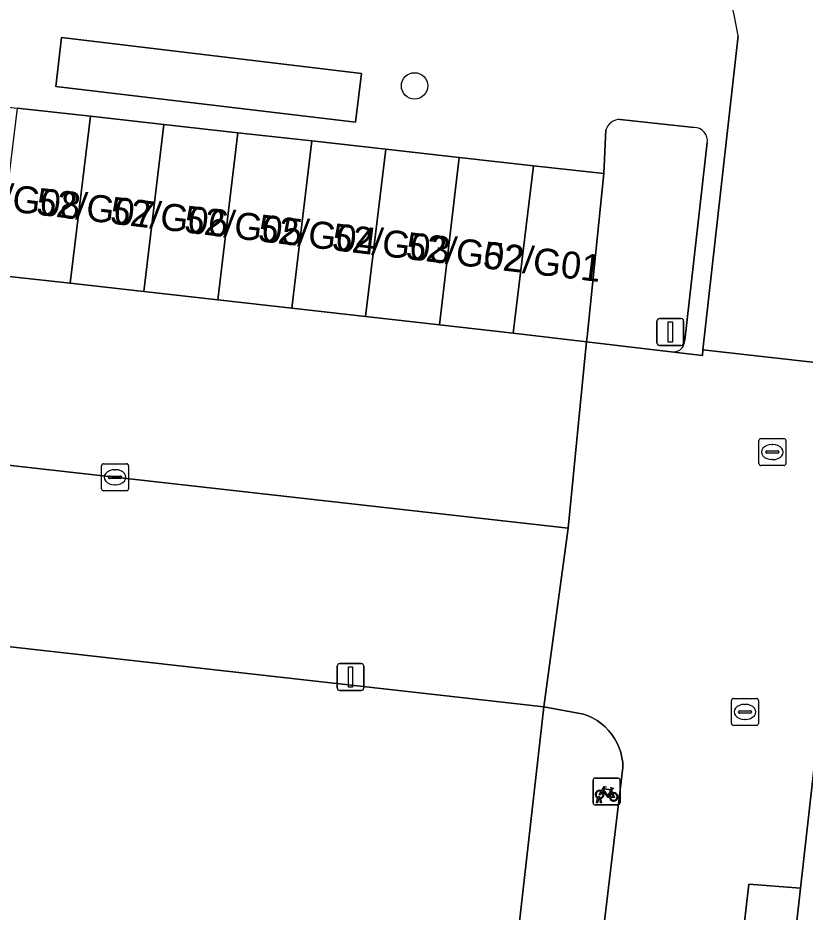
# Model space of a CAD drawing. Extents: x 162026 to 163502, y 387295 to 388169.
# Drawn here: x 162444.62 to 162473.82, y 387579.9 to 387613.06 of the extents above; entities that cross this region are included whole.
import ezdxf

# ---------------------------------------------------------------- set-up
doc = ezdxf.new("R2010")
doc.units = 0
for name, color, linetype in [('IMGEO_Afsluitpaal', 7, 'Continuous'), ('IMGEO_Boom', 7, 'Continuous'), ('IMGEO_Fietsenrek', 7, 'Continuous'), ('IMGEO_Groenvoorziening', 7, 'Continuous'), ('IMGEO_Kolk', 7, 'Continuous'), ('IMGEO_Lichtmast', 7, 'Continuous'), ('IMGEO_Pand', 7, 'Continuous'), ('IMGEO_Pand_nummerreeks', 7, 'Continuous'), ('IMGEO_Parkeervlak_open', 7, 'Continuous'), ('IMGEO_Rijbaan_lokaal_open', 7, 'Continuous'), ('IMGEO_Rioolput', 7, 'Continuous'), ('IMGEO_Voetpad_open', 7, 'Continuous')]:
    doc.layers.add(name, color=color, linetype=linetype)

msp = doc.modelspace()

# ---------------------------------------------------------------- linework, layer by layer
at = {"layer": 'IMGEO_Afsluitpaal'}
for p, q in [((162468.323, 387601.013), (162468.323, 387601.813)), ((162468.323, 387601.813), (162468.323, 387601.013)), ((162468.423, 387601.913), (162469.213, 387601.913)), ((162469.213, 387601.913), (162468.423, 387601.913)), ((162469.313, 387601.813), (162469.313, 387601.013)), ((162469.313, 387601.013), (162469.313, 387601.813)), ((162469.213, 387600.913), (162468.423, 387600.913)), ((162468.423, 387600.913), (162469.213, 387600.913))]:
    msp.add_line(p, q, dxfattribs=at)
msp.add_lwpolyline([(162468.743, 387601.788), (162468.893, 387601.788), (162468.893, 387601.038), (162468.743, 387601.038), (162468.743, 387601.788)], dxfattribs=at)
for centre, start, end in [((162468.423, 387601.813), 90, 180), ((162468.423, 387601.813), 90, 180), ((162469.213, 387601.813), 0, 90), ((162469.213, 387601.813), 360, 90), ((162468.423, 387601.013), 180, 270), ((162468.423, 387601.013), 180, 270), ((162469.213, 387601.013), 270, 0), ((162469.213, 387601.013), 270, 0)]:
    msp.add_arc(centre, 0.1, start, end, dxfattribs=at)
at = {"layer": 'IMGEO_Boom'}
msp.add_circle((162459.331, 387610.539), 0.489, dxfattribs=at)
at = {"layer": 'IMGEO_Fietsenrek'}
for p, q in [((162466.028, 387584.876), (162466.869, 387584.876)), ((162466.869, 387584.876), (162466.028, 387584.876)), ((162465.953, 387583.951), (162465.953, 387584.792)), ((162465.953, 387584.792), (162465.953, 387583.951)), ((162466.953, 387584.801), (162466.953, 387583.96)), ((162466.953, 387583.96), (162466.953, 387584.801)), ((162466.64, 387584.425), (162466.676, 387584.33)), ((162466.878, 387583.876), (162466.037, 387583.876)), ((162466.037, 387583.876), (162466.878, 387583.876)), ((162466.08, 387583.96), (162466.119, 387584.12)), ((162466.114, 387583.96), (162466.08, 387583.96)), ((162466.149, 387584.108), (162466.114, 387583.96)), ((162466.191, 387584.132), (162466.19, 387584.136)), ((162466.232, 387583.96), (162466.198, 387584.102)), ((162466.222, 387584.143), (162466.223, 387584.136)), ((162466.23, 387584.106), (162466.265, 387583.96)), ((162466.265, 387583.96), (162466.232, 387583.96))]:
    msp.add_line(p, q, dxfattribs=at)
for points in [[(162466.266, 387584.402), (162466.361, 387584.566), (162466.447, 387584.552), (162466.449, 387584.543), (162466.393, 387584.532), (162466.366, 387584.487), (162466.622, 387584.446)], [(162466.622, 387584.446), (162466.647, 387584.495), (162466.641, 387584.499), (162466.618, 387584.503), (162466.606, 387584.51), (162466.605, 387584.513), (162466.607, 387584.518), (162466.702, 387584.503), (162466.704, 387584.493), (162466.694, 387584.48), (162466.682, 387584.474), (162466.668, 387584.48), (162466.64, 387584.425)], [(162466.287, 387584.35), (162466.235, 387584.26), (162466.195, 387584.235), (162466.196, 387584.282), (162466.251, 387584.376)], [(162466.562, 387584.158), (162466.512, 387584.158), (162466.321, 387584.409), (162466.302, 387584.377)], [(162466.609, 387584.421), (162466.352, 387584.462), (162466.335, 387584.433), (162466.502, 387584.213), (162466.609, 387584.421)], [(162466.657, 387584.323), (162466.627, 387584.4), (162466.518, 387584.182), (162466.561, 387584.182)], [(162466.591, 387584.182), (162466.711, 387584.181), (162466.667, 387584.295)], [(162466.687, 387584.302), (162466.742, 387584.157), (162466.592, 387584.157)]]:
    msp.add_lwpolyline(points, dxfattribs=at)
for centre, radius, start, end in [((162466.031, 387584.798), 0.0779, 92.4484, 184.2845), ((162466.031, 387584.798), 0.0779, 92.4484, 184.2845), ((162466.875, 387584.798), 0.0779, 2.4484, 94.2845), ((162466.875, 387584.798), 0.0779, 2.4484, 94.2845), ((162466.193, 387584.261), 0.159, 62.6766, 242.1369), ((162466.193, 387584.261), 0.129, 63.3192, 238.903), ((162466.173, 387584.132), 0.0499, 12.8025, 158.6934), ((162466.173, 387584.132), 0.0174, 12.8025, 163.4502), ((162466.193, 387584.261), 0.129, 283.6043, 43.4302), ((162466.193, 387584.261), 0.159, 283.5766, 46.6042), ((162466.72, 387584.177), 0.159, 113.3408, 178.3217), ((162466.72, 387584.177), 0.159, 187.0065, 105.7708), ((162466.72, 387584.177), 0.129, 113.923, 177.9556), ((162466.72, 387584.177), 0.129, 188.6715, 104.5883), ((162466.031, 387583.954), 0.0779, 182.4484, 274.2845), ((162466.031, 387583.954), 0.0779, 182.4484, 274.2845), ((162466.193, 387584.261), 0.159, 253.9967, 271.7867), ((162466.193, 387584.261), 0.129, 253.415, 269.0204), ((162466.875, 387583.954), 0.0779, 272.4484, 4.2845), ((162466.875, 387583.954), 0.0779, 272.4484, 4.2845)]:
    msp.add_arc(centre, radius, start, end, dxfattribs=at)
at = {"layer": 'IMGEO_Groenvoorziening'}
for points in [[(162469.702, 387608.999), (162466.959, 387609.293)], [(162466.423, 387608.904), (162466.355, 387607.288), (162465.737, 387601.239), (162465.714, 387601.051), (162468.95, 387600.671)], [(162469.352, 387601.112), (162470.188, 387608.433)]]:
    msp.add_lwpolyline(points, dxfattribs=at)
for centre, radius, start, end in [((162466.959, 387608.73), 0.563, 89.9717, 161.9685), ((162469.698, 387608.504), 0.495, 351.7315, 89.571), ((162468.928, 387601.095), 0.424, 272.9855, 2.3121)]:
    msp.add_arc(centre, radius, start, end, dxfattribs=at)
at = {"layer": 'IMGEO_Kolk'}
for p, q in [((162447.723, 387595.602), (162447.723, 387596.454)), ((162447.798, 387596.528), (162448.65, 387596.528)), ((162448.724, 387596.454), (162448.724, 387595.602)), ((162448.211, 387596.308), (162448.236, 387596.308)), ((162447.982, 387596.022), (162447.982, 387596.034)), ((162448.42, 387595.985), (162448.022, 387595.985)), ((162448.025, 387596.071), (162448.423, 387596.071)), ((162448.466, 387596.034), (162448.466, 387596.022)), ((162448.65, 387595.528), (162447.798, 387595.528)), ((162448.234, 387595.748), (162448.209, 387595.748))]:
    msp.add_line(p, q, dxfattribs=at)
for points in [[(162447.723, 387595.602), (162447.723, 387596.454)], [(162447.798, 387596.528), (162448.65, 387596.528)], [(162448.724, 387596.454), (162448.724, 387595.602)], [(162448.65, 387595.528), (162447.798, 387595.528)]]:
    msp.add_lwpolyline(points, dxfattribs=at)
for centre, radius, start, end in [((162447.8, 387596.452), 0.0765, 91.552, 178.448), ((162447.8, 387596.452), 0.0765, 91.552, 178.448), ((162448.648, 387596.452), 0.0765, 1.552, 88.448), ((162448.648, 387596.452), 0.0765, 1.552, 88.448), ((162448.022, 387596.031), 0.0403, 85.8775, 175.7526), ((162448.019, 387596.021), 0.0366, 178.938, 274.7102), ((162448.423, 387596.028), 0.043, 264.8664, 352.4533), ((162448.427, 387596.033), 0.0386, 1.7309, 96.639), ((162447.8, 387595.604), 0.0765, 181.552, 268.448), ((162447.8, 387595.604), 0.0765, 181.552, 268.448), ((162448.648, 387595.604), 0.0765, 271.552, 358.448), ((162448.648, 387595.604), 0.0765, 271.552, 358.448)]:
    msp.add_arc(centre, radius, start, end, dxfattribs=at)
for centre, major_axis, ratio, start_param, end_param in [((162448.21, 387596.028), (-0.387, 0.002), 0.722429, 4.712389, 7.853982), ((162448.235, 387596.028), (-0.39, 0.002), 0.717154, 1.570796, 4.712389)]:
    msp.add_ellipse(centre, major_axis=major_axis, ratio=ratio, start_param=start_param, end_param=end_param, dxfattribs=at)
at = {"layer": 'IMGEO_Lichtmast'}
for p, q in [((162456.461, 387588.219), (162456.461, 387589.019)), ((162456.461, 387589.019), (162456.461, 387588.219)), ((162456.561, 387589.119), (162457.351, 387589.119)), ((162457.351, 387589.119), (162456.561, 387589.119)), ((162457.451, 387589.019), (162457.451, 387588.219)), ((162457.451, 387588.219), (162457.451, 387589.019)), ((162457.351, 387588.119), (162456.561, 387588.119)), ((162456.561, 387588.119), (162457.351, 387588.119))]:
    msp.add_line(p, q, dxfattribs=at)
msp.add_lwpolyline([(162456.881, 387588.994), (162457.031, 387588.994), (162457.031, 387588.244), (162456.881, 387588.244), (162456.881, 387588.994)], dxfattribs=at)
for centre, start, end in [((162456.561, 387589.019), 90, 180), ((162456.561, 387589.019), 90, 180), ((162457.351, 387589.019), 0, 90), ((162457.351, 387589.019), 360, 90), ((162456.561, 387588.219), 180, 270), ((162456.561, 387588.219), 180, 270), ((162457.351, 387588.219), 270, 0), ((162457.351, 387588.219), 270, 0)]:
    msp.add_arc(centre, 0.1, start, end, dxfattribs=at)
at = {"layer": 'IMGEO_Pand'}
for points in [[(162447.306, 387609.412), (162444.587, 387609.715), (162443.823, 387603.525), (162446.562, 387603.218)], [(162450.026, 387609.109), (162447.306, 387609.412), (162446.562, 387603.218), (162449.296, 387602.911)], [(162452.771, 387608.803), (162450.026, 387609.109), (162449.296, 387602.911), (162452.038, 387602.603)], [(162455.527, 387608.495), (162452.771, 387608.803), (162452.038, 387602.603), (162454.774, 387602.296)], [(162458.264, 387608.19), (162455.527, 387608.495), (162454.774, 387602.296), (162457.508, 387601.989)], [(162460.985, 387607.887), (162458.264, 387608.19), (162457.508, 387601.989), (162460.253, 387601.681)], [(162463.747, 387607.579), (162460.985, 387607.887), (162460.253, 387601.681), (162462.987, 387601.375)], [(162466.355, 387607.288), (162463.747, 387607.579), (162462.987, 387601.375), (162465.714, 387601.051), (162465.737, 387601.239)], [(162464.132, 387587.519), (162426.974, 387591.697), (162426.512, 387587.597), (162425.908, 387582.232), (162423.378, 387559.762), (162422.521, 387552.837), (162426.443, 387552.418), (162426.349, 387551.659), (162451.236, 387548.998), (162451.057, 387547.428), (162460.859, 387546.372), (162461.441, 387551.78), (162460.094, 387551.931), (162460.459, 387555.144), (162460.865, 387558.723)]]:
    msp.add_lwpolyline(points, close=True, dxfattribs=at)
at = {"layer": 'IMGEO_Parkeervlak_open'}
msp.add_lwpolyline([(162426.974, 387591.697), (162464.132, 387587.519), (162465.032, 387594.144), (162421.813, 387598.994)], dxfattribs=at)
msp.add_lwpolyline([(162471.66, 387563.627), (162472.155, 387567.429), (162473.651, 387580.788), (162471.731, 387580.934), (162467.895, 387547.505), (162469.824, 387547.293), (162471.091, 387558.812)], close=True, dxfattribs=at)
at = {"layer": 'IMGEO_Rijbaan_lokaal_open'}
for points in [[(162471.331, 387612.392), (162470.03, 387600.752), (162475.74, 387600.104), (162477.61, 387616.66)], [(162421.813, 387598.994), (162465.032, 387594.144), (162465.671, 387600.691), (162465.714, 387601.051), (162462.987, 387601.375), (162460.253, 387601.681), (162457.508, 387601.989), (162454.774, 387602.296), (162452.038, 387602.603), (162449.296, 387602.911), (162446.562, 387603.218), (162443.823, 387603.525)], [(162475.74, 387600.104), (162470.03, 387600.752), (162470.007, 387600.547), (162468.95, 387600.671), (162465.714, 387601.051), (162465.671, 387600.691), (162465.032, 387594.144), (162464.132, 387587.519), (162465.597, 387587.243), (162465.766, 387587.181), (162465.936, 387587.101), (162466.099, 387587.005), (162466.253, 387586.896), (162466.396, 387586.773), (162466.528, 387586.638), (162466.647, 387586.492), (162466.753, 387586.336), (162466.844, 387586.171), (162466.92, 387585.998), (162466.98, 387585.819), (162467.025, 387585.636), (162467.052, 387585.449), (162467.063, 387585.261), (162463.831, 387558.252)], [(162467.895, 387547.505), (162471.731, 387580.934), (162473.651, 387580.788), (162474.488, 387588.257)]]:
    msp.add_lwpolyline(points, dxfattribs=at)
msp.add_arc((162460.272, 387610.785), 11.175, 8.2702, 40.6952, dxfattribs=at)
at = {"layer": 'IMGEO_Rioolput'}
for p, q in [((162472.177, 387597.461), (162473.029, 387597.461)), ((162472.102, 387596.535), (162472.102, 387597.387)), ((162472.59, 387597.241), (162472.615, 387597.241)), ((162473.103, 387597.387), (162473.103, 387596.535)), ((162472.361, 387596.955), (162472.361, 387596.967)), ((162472.799, 387596.918), (162472.401, 387596.918)), ((162472.404, 387597.004), (162472.802, 387597.004)), ((162472.845, 387596.967), (162472.845, 387596.955)), ((162473.029, 387596.461), (162472.177, 387596.461)), ((162472.613, 387596.681), (162472.588, 387596.681)), ((162471.161, 387587.826), (162472.013, 387587.826)), ((162471.086, 387586.9), (162471.086, 387587.752)), ((162471.574, 387587.606), (162471.599, 387587.606)), ((162472.087, 387587.752), (162472.087, 387586.9)), ((162471.345, 387587.32), (162471.345, 387587.332)), ((162471.783, 387587.283), (162471.385, 387587.283)), ((162471.388, 387587.369), (162471.786, 387587.369)), ((162471.829, 387587.332), (162471.829, 387587.32)), ((162472.013, 387586.826), (162471.161, 387586.826)), ((162471.597, 387587.046), (162471.572, 387587.046))]:
    msp.add_line(p, q, dxfattribs=at)
for points in [[(162472.177, 387597.461), (162473.029, 387597.461)], [(162472.102, 387596.535), (162472.102, 387597.387)], [(162473.103, 387597.387), (162473.103, 387596.535)], [(162473.029, 387596.461), (162472.177, 387596.461)], [(162471.161, 387587.826), (162472.013, 387587.826)], [(162471.086, 387586.9), (162471.086, 387587.752)], [(162472.087, 387587.752), (162472.087, 387586.9)], [(162472.013, 387586.826), (162471.161, 387586.826)]]:
    msp.add_lwpolyline(points, dxfattribs=at)
for centre, radius, start, end in [((162472.179, 387597.385), 0.0765, 91.552, 178.448), ((162472.179, 387597.385), 0.0765, 91.552, 178.448), ((162473.027, 387597.385), 0.0765, 1.552, 88.448), ((162473.027, 387597.385), 0.0765, 1.552, 88.448), ((162472.401, 387596.964), 0.0403, 85.8775, 175.7526), ((162472.398, 387596.954), 0.0366, 178.938, 274.7102), ((162472.802, 387596.961), 0.043, 264.8664, 352.4533), ((162472.806, 387596.966), 0.0386, 1.7309, 96.639), ((162472.179, 387596.537), 0.0765, 181.552, 268.448), ((162472.179, 387596.537), 0.0765, 181.552, 268.448), ((162473.027, 387596.537), 0.0765, 271.552, 358.448), ((162473.027, 387596.537), 0.0765, 271.552, 358.448), ((162471.163, 387587.75), 0.0765, 91.552, 178.448), ((162471.163, 387587.75), 0.0765, 91.552, 178.448), ((162472.011, 387587.75), 0.0765, 1.552, 88.448), ((162472.011, 387587.75), 0.0765, 1.552, 88.448), ((162471.385, 387587.329), 0.0403, 85.8775, 175.7526), ((162471.382, 387587.319), 0.0366, 178.938, 274.7102), ((162471.786, 387587.326), 0.043, 264.8664, 352.4533), ((162471.79, 387587.331), 0.0386, 1.7309, 96.639), ((162471.163, 387586.902), 0.0765, 181.552, 268.448), ((162471.163, 387586.902), 0.0765, 181.552, 268.448), ((162472.011, 387586.902), 0.0765, 271.552, 358.448), ((162472.011, 387586.902), 0.0765, 271.552, 358.448)]:
    msp.add_arc(centre, radius, start, end, dxfattribs=at)
for centre, major_axis, ratio, start_param, end_param in [((162472.589, 387596.961), (-0.387, 0.002), 0.722429, 4.712389, 7.853982), ((162472.614, 387596.961), (-0.39, 0.002), 0.717154, 1.570796, 4.712389), ((162471.573, 387587.326), (-0.387, 0.002), 0.722429, 4.712389, 7.853982), ((162471.598, 387587.326), (-0.39, 0.002), 0.717154, 1.570796, 4.712389)]:
    msp.add_ellipse(centre, major_axis=major_axis, ratio=ratio, start_param=start_param, end_param=end_param, dxfattribs=at)
at = {"layer": 'IMGEO_Voetpad_open'}
for points in [[(162462.412, 387614.898), (162417.483, 387620.134), (162415.32, 387612.992), (162419.781, 387612.42), (162422.68, 387612.158), (162425.394, 387611.856), (162428.129, 387611.551), (162430.877, 387611.244), (162433.621, 387610.938), (162436.39, 387610.629), (162439.093, 387610.328), (162441.816, 387610.024), (162444.587, 387609.715), (162447.306, 387609.412), (162450.026, 387609.109), (162452.771, 387608.803), (162455.527, 387608.495), (162458.264, 387608.19), (162460.985, 387607.887), (162463.747, 387607.579), (162466.355, 387607.288), (162466.423, 387608.904)], [(162477.61, 387616.66), (162475.74, 387600.104), (162475.8, 387600.097), (162474.488, 387588.257), (162473.651, 387580.788), (162472.155, 387567.429), (162471.66, 387563.627), (162471.091, 387558.812), (162469.824, 387547.293), (162469.777, 387546.862), (162471.635, 387546.324), (162473.555, 387563.381), (162474.484, 387563.262), (162474.912, 387568.215), (162476.361, 387580.909)], [(162468.95, 387600.671), (162470.007, 387600.547), (162470.03, 387600.752), (162471.331, 387612.392)], [(162466.959, 387609.293), (162469.702, 387608.999)], [(162470.188, 387608.433), (162469.352, 387601.112)]]:
    msp.add_lwpolyline(points, dxfattribs=at)
for points in [[(162457.142, 387609.189), (162457.359, 387610.996), (162446.239, 387612.328), (162446.021, 387610.511)], [(162446.239, 387612.328), (162457.359, 387610.996), (162457.142, 387609.189), (162446.021, 387610.511)], [(162467.063, 387585.261), (162467.052, 387585.449), (162467.025, 387585.636), (162466.98, 387585.819), (162466.92, 387585.998), (162466.844, 387586.171), (162466.753, 387586.336), (162466.647, 387586.492), (162466.528, 387586.638), (162466.396, 387586.773), (162466.253, 387586.896), (162466.099, 387587.005), (162465.936, 387587.101), (162465.766, 387587.181), (162465.597, 387587.243), (162464.132, 387587.519), (162460.865, 387558.723), (162463.831, 387558.252)]]:
    msp.add_lwpolyline(points, close=True, dxfattribs=at)
for centre, radius, start, end in [((162460.272, 387610.785), 11.175, 8.2702, 40.6952), ((162466.959, 387608.73), 0.563, 89.9717, 161.9685), ((162469.698, 387608.504), 0.495, 351.7315, 89.571), ((162468.928, 387601.095), 0.424, 272.9855, 2.3121)]:
    msp.add_arc(centre, radius, start, end, dxfattribs=at)

# ---------------------------------------------------------------- texts
at = {"layer": 'IMGEO_Pand_nummerreeks'}
for s, p in [('52/G08', (162442.525, 387606.1)), ('52/G07', (162445.265, 387605.772)), ('52/G06', (162448.008, 387605.443)), ('52/G05', (162450.752, 387605.114)), ('52/G04', (162453.495, 387604.786)), ('52/G03', (162456.238, 387604.457)), ('52/G02', (162458.975, 387604.129)), ('52/G01', (162461.834, 387603.786))]:
    msp.add_text(s, height=1, rotation=353.1646, dxfattribs=at).set_placement(p)

doc.saveas('drawing.dxf')
